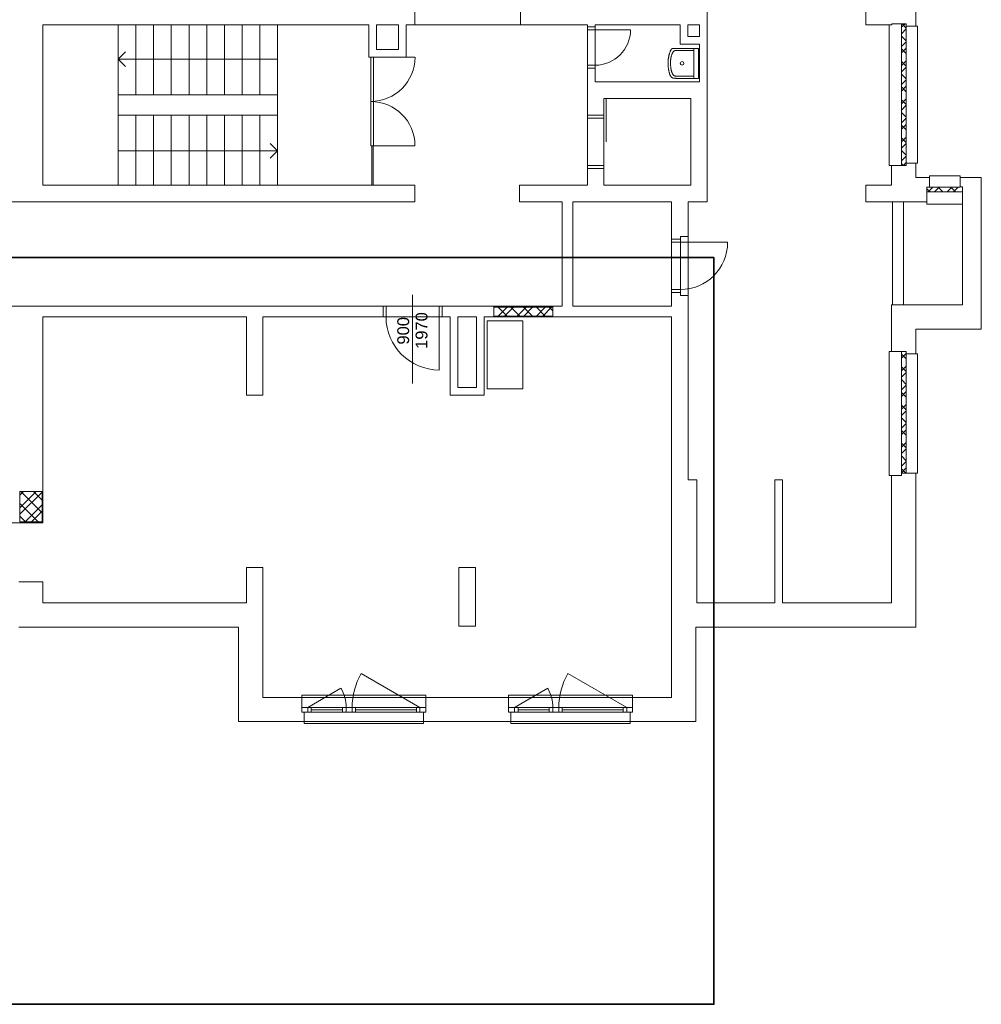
# Model space of a CAD drawing. Extents: x 1911006 to 2186114, y 709265 to 747216.
# Tile 651 of 656: x 1944577 to 1945798, y 735582 to 736833. Entities that reach past the tile are written whole.
import ezdxf

# ---------------------------------------------------------------- set-up
doc = ezdxf.new("R2010")
doc.units = 0
doc.header["$LTSCALE"] = 500
doc.header["$MEASUREMENT"] = 0
doc.layers.add('!_A_01_TENKÁ', color=8, linetype='CONTINUOUS', lineweight=13)
doc.layers.add('!_A_02_HRUBÁ', color=255, linetype='CONTINUOUS', lineweight=35)
doc.styles.add('Arial', font='arial.ttf', dxfattribs={"width": 0.7, "height": 200})

msp = doc.modelspace()

# ---------------------------------------------------------------- linework, layer by layer
at = {"layer": '!_A_01_TENKÁ', "color": 7}
for p, q in [((1945079, 736826.7), (1945079, 736957.2)), ((1945715, 736824.8), (1945715, 736905.8)), ((1945212.9, 736847.7), (1945212.9, 736826.7)), ((1945450.3, 736601.7), (1945450.3, 736847.7)), ((1945651.6, 736847.7), (1945651.6, 736826.7)), ((1945684.6, 736826.7), (1945684.6, 736827.8)), ((1945684.6, 736827.8), (1945703, 736827.8)), ((1945697, 736823.4), (1945701.5, 736827.8)), ((1945697, 736647.8), (1945697, 736827.8)), ((1945703, 736822.4), (1945697.6, 736827.8)), ((1945703, 736827.8), (1945703, 736824.8)), ((1944606.5, 736622.7), (1944606.5, 736826.7)), ((1944606.5, 736826.7), (1945020.5, 736826.7)), ((1944702.1, 736737.8), (1944702.1, 736826.7)), ((1944702.1, 736737.8), (1944702.1, 736826.7)), ((1944724.6, 736737.8), (1944724.6, 736826.7)), ((1944724.6, 736737.8), (1944724.6, 736826.7)), ((1944747.1, 736737.8), (1944747.1, 736826.7)), ((1944747.1, 736737.8), (1944747.1, 736826.7)), ((1944769.6, 736737.8), (1944769.6, 736826.7)), ((1944769.6, 736737.8), (1944769.6, 736826.7)), ((1944792.1, 736737.8), (1944792.1, 736826.7)), ((1944792.1, 736737.8), (1944792.1, 736826.7)), ((1944814.6, 736737.8), (1944814.6, 736826.7)), ((1944814.6, 736737.8), (1944814.6, 736826.7)), ((1944837.1, 736737.8), (1944837.1, 736826.7)), ((1944837.1, 736737.8), (1944837.1, 736826.7)), ((1944859.6, 736737.8), (1944859.6, 736826.7)), ((1944859.6, 736737.8), (1944859.6, 736826.7)), ((1944882.1, 736737.8), (1944882.1, 736826.7)), ((1944882.1, 736737.8), (1944882.1, 736826.7)), ((1944904.6, 736826.7), (1944904.6, 736622.7)), ((1945020.5, 736826.7), (1945020.5, 736785.5)), ((1945030.3, 736795.2), (1945030.3, 736826.7)), ((1945030.3, 736826.7), (1945058, 736826.7)), ((1945058, 736826.7), (1945058, 736795.2)), ((1945067.8, 736785.5), (1945067.8, 736826.7)), ((1945067.8, 736826.7), (1945079, 736826.7)), ((1945212.9, 736826.7), (1945079, 736826.7)), ((1945212.9, 736826.7), (1945298, 736826.7)), ((1945298, 736826.7), (1945298, 736824.1)), ((1945298, 736820.3), (1945298, 736824.1)), ((1945298, 736824.1), (1945307.8, 736824.1)), ((1945298, 736820.3), (1945298, 736775.3)), ((1945307.8, 736820.3), (1945298, 736820.3)), ((1945307.8, 736824.1), (1945307.8, 736826.7)), ((1945307.8, 736826.7), (1945415.8, 736826.7)), ((1945307.8, 736824.1), (1945307.8, 736820.3)), ((1945307.8, 736820.3), (1945352.8, 736820.3)), ((1945307.8, 736820.3), (1945307.8, 736775.3)), ((1945415.8, 736826.7), (1945415.8, 736802)), ((1945425.5, 736811.7), (1945425.5, 736826.7)), ((1945425.5, 736826.7), (1945440.5, 736826.7)), ((1945440.5, 736826.7), (1945440.5, 736811.7)), ((1945651.6, 736826.7), (1945684.6, 736826.7)), ((1945681.3, 736826.7), (1945681.3, 736647.8)), ((1945697, 736815.3), (1945703, 736821.3)), ((1945703, 736824.8), (1945703, 736650.8)), ((1945703, 736824.8), (1945715, 736824.8)), ((1945717.3, 736824.8), (1945715, 736824.8)), ((1945717.3, 736650.8), (1945717.3, 736824.8)), ((1945415.8, 736802), (1945440.5, 736802)), ((1945440.5, 736811.7), (1945425.5, 736811.7)), ((1945440.5, 736802), (1945440.5, 736754)), ((1945703, 736806.2), (1945697, 736812.2)), ((1945697, 736799.1), (1945703, 736805.1)), ((1944702.1, 736782.8), (1944711.5, 736792.2)), ((1945058, 736795.2), (1945030.3, 736795.2)), ((1945433.3, 736796), (1945433.3, 736759.5)), ((1945439, 736758.5), (1945439, 736796.7)), ((1945697, 736791), (1945703, 736797)), ((1945703, 736790.1), (1945697, 736796.1)), ((1944724.6, 736782.8), (1944702.1, 736782.8)), ((1944702.1, 736782.8), (1944711.5, 736773.5)), ((1944747.1, 736782.8), (1944724.6, 736782.8)), ((1944769.6, 736782.8), (1944747.1, 736782.8)), ((1944792.1, 736782.8), (1944769.6, 736782.8)), ((1944814.6, 736782.8), (1944792.1, 736782.8)), ((1944837.1, 736782.8), (1944814.6, 736782.8)), ((1944859.6, 736782.8), (1944837.1, 736782.8)), ((1944882.1, 736782.8), (1944859.6, 736782.8)), ((1944904.6, 736782.8), (1944882.1, 736782.8)), ((1945020.5, 736785.5), (1945067.8, 736785.5)), ((1945022.8, 736673), (1945022.8, 736785.5)), ((1945026.5, 736785.5), (1945026.5, 736673)), ((1945067.8, 736785.5), (1945079, 736785.5)), ((1945697, 736774.9), (1945703, 736780.9)), ((1945703, 736773.9), (1945697, 736779.9)), ((1945298, 736775.3), (1945298, 736771.6)), ((1945307.8, 736775.3), (1945298, 736775.3)), ((1945307.8, 736771.6), (1945298, 736771.6)), ((1945298, 736771.6), (1945298, 736711.6)), ((1945307.8, 736771.6), (1945307.8, 736775.3)), ((1945307.8, 736754), (1945307.8, 736771.6)), ((1945697, 736766.8), (1945703, 736772.8)), ((1945440.5, 736754), (1945307.8, 736754)), ((1945703, 736757.8), (1945697, 736763.8)), ((1945697, 736750.6), (1945703, 736756.6)), ((1945697, 736742.5), (1945703, 736748.5)), ((1945703, 736741.6), (1945697, 736747.6)), ((1944702.1, 736711.6), (1944702.1, 736737.8)), ((1944724.6, 736737.8), (1944702.1, 736737.8)), ((1944747.1, 736737.8), (1944724.6, 736737.8)), ((1944769.6, 736737.8), (1944747.1, 736737.8)), ((1944792.1, 736737.8), (1944769.6, 736737.8)), ((1944814.6, 736737.8), (1944792.1, 736737.8)), ((1944837.1, 736737.8), (1944814.6, 736737.8)), ((1944859.6, 736737.8), (1944837.1, 736737.8)), ((1944882.1, 736737.8), (1944859.6, 736737.8)), ((1944904.6, 736737.8), (1944882.1, 736737.8)), ((1945319, 736711.6), (1945319, 736733)), ((1945319, 736733), (1945429.3, 736733)), ((1945322, 736733), (1945322, 736677.8)), ((1945429.3, 736733), (1945429.3, 736622.7)), ((1945697, 736726.4), (1945703, 736732.4)), ((1945703, 736725.4), (1945697, 736731.4)), ((1945697, 736718.3), (1945703, 736724.3)), ((1945703, 736709.3), (1945697, 736715.3)), ((1944702.1, 736711.6), (1944702.1, 736622.7)), ((1944702.1, 736711.6), (1944724.6, 736711.6)), ((1944702.1, 736711.6), (1944702.1, 736622.7)), ((1944724.6, 736711.6), (1944747.1, 736711.6)), ((1944724.6, 736711.6), (1944724.6, 736622.7)), ((1944724.6, 736711.6), (1944724.6, 736622.7)), ((1944747.1, 736711.6), (1944769.6, 736711.6)), ((1944747.1, 736711.6), (1944747.1, 736622.7)), ((1944747.1, 736711.6), (1944747.1, 736622.7)), ((1944769.6, 736711.6), (1944792.1, 736711.6)), ((1944769.6, 736711.6), (1944769.6, 736622.7)), ((1944769.6, 736711.6), (1944769.6, 736622.7)), ((1944792.1, 736711.6), (1944814.6, 736711.6)), ((1944792.1, 736711.6), (1944792.1, 736622.7)), ((1944792.1, 736711.6), (1944792.1, 736622.7)), ((1944814.6, 736711.6), (1944837.1, 736711.6)), ((1944814.6, 736711.6), (1944814.6, 736622.7)), ((1944814.6, 736711.6), (1944814.6, 736622.7)), ((1944837.1, 736711.6), (1944859.6, 736711.6)), ((1944837.1, 736711.6), (1944837.1, 736622.7)), ((1944837.1, 736711.6), (1944837.1, 736622.7)), ((1944859.6, 736711.6), (1944882.1, 736711.6)), ((1944859.6, 736711.6), (1944859.6, 736622.7)), ((1944859.6, 736711.6), (1944859.6, 736622.7)), ((1944882.1, 736711.6), (1944904.6, 736711.6)), ((1944882.1, 736711.6), (1944882.1, 736622.7)), ((1944882.1, 736711.6), (1944882.1, 736622.7)), ((1944904.6, 736711.6), (1944904.6, 736622.7)), ((1945298, 736711.6), (1945298, 736707.8)), ((1945298, 736711.6), (1945319, 736711.6)), ((1945298, 736647.8), (1945298, 736707.8)), ((1945319, 736707.8), (1945298, 736707.8)), ((1945298, 736707.8), (1945319, 736707.8)), ((1945319, 736711.6), (1945319, 736707.8)), ((1945319, 736707.8), (1945319, 736711.6)), ((1945319, 736707.8), (1945319, 736647.8)), ((1945697, 736702.1), (1945703, 736708.1)), ((1945697, 736694), (1945703, 736700)), ((1945703, 736693.1), (1945697, 736699.1)), ((1945697, 736677.9), (1945703, 736683.9)), ((1945703, 736676.9), (1945697, 736682.9)), ((1944702.1, 736666.6), (1944724.6, 736666.6)), ((1944724.6, 736666.6), (1944747.1, 736666.6)), ((1944747.1, 736666.6), (1944769.6, 736666.6)), ((1944769.6, 736666.6), (1944792.1, 736666.6)), ((1944792.1, 736666.6), (1944814.6, 736666.6)), ((1944814.6, 736666.6), (1944837.1, 736666.6)), ((1944837.1, 736666.6), (1944859.6, 736666.6)), ((1944859.6, 736666.6), (1944882.1, 736666.6)), ((1944882.1, 736666.6), (1944904.6, 736666.6)), ((1944904.6, 736666.6), (1944895.3, 736676)), ((1944904.6, 736666.6), (1944895.3, 736657.2)), ((1945026.5, 736673), (1945022.8, 736673)), ((1945022.8, 736673), (1945024.1, 736673)), ((1945024.1, 736673), (1945024.1, 736622.7)), ((1945026, 736673), (1945024.1, 736673)), ((1945026, 736673), (1945079, 736673)), ((1945026, 736622.7), (1945026, 736673)), ((1945697, 736669.8), (1945703, 736675.8)), ((1945703, 736660.8), (1945697, 736666.8)), ((1945697, 736653.6), (1945703, 736659.6)), ((1945298, 736647.8), (1945298, 736644.1)), ((1945319, 736647.8), (1945298, 736647.8)), ((1945319, 736644.1), (1945298, 736644.1)), ((1945298, 736644.1), (1945298, 736622.7)), ((1945319, 736644.1), (1945319, 736647.8)), ((1945319, 736622.7), (1945319, 736644.1)), ((1945681.3, 736647.8), (1945684.3, 736647.8)), ((1945703, 736647.8), (1945684.3, 736647.8)), ((1945684.3, 736647.8), (1945684.3, 736622.7)), ((1945699.8, 736647.8), (1945697, 736650.6)), ((1945699.3, 736647.8), (1945703, 736651.6)), ((1945715, 736650.8), (1945703, 736650.8)), ((1945703, 736650.8), (1945703, 736647.8)), ((1945715, 736650.8), (1945717.3, 736650.8)), ((1945715, 736632.5), (1945715, 736650.8)), ((1945732.3, 736632.5), (1945715, 736632.5)), ((1945771.3, 736634.7), (1945732.3, 736634.7)), ((1945732.3, 736634.7), (1945732.3, 736632.5)), ((1945732.3, 736620.5), (1945732.3, 736632.5)), ((1945771.3, 736632.5), (1945771.3, 736634.7)), ((1945798.3, 736632.5), (1945771.3, 736632.5)), ((1945771.3, 736632.5), (1945771.3, 736620.8)), ((1945798.3, 736440.1), (1945798.3, 736632.5)), ((1945079, 736622.7), (1944606.5, 736622.7)), ((1945079, 736601.7), (1945079, 736622.7)), ((1945298, 736622.7), (1945211.8, 736622.7)), ((1945211.8, 736622.7), (1945211.8, 736601.7)), ((1945429.3, 736622.7), (1945319, 736622.7)), ((1945684.3, 736622.7), (1945651.6, 736622.7)), ((1945651.6, 736622.7), (1945651.6, 736601.7)), ((1945729.3, 736601.7), (1945729.3, 736620.5)), ((1945729.3, 736620.5), (1945732.3, 736620.5)), ((1945733.2, 736614.5), (1945729.3, 736618.4)), ((1945774.3, 736614.5), (1945729.3, 736614.5)), ((1945730.6, 736614.5), (1945736.6, 736620.5)), ((1945732.3, 736620.5), (1945771.3, 736620.5)), ((1945738.7, 736614.5), (1945744.7, 736620.5)), ((1945749.3, 736614.5), (1945743.3, 736620.5)), ((1945754.8, 736614.5), (1945760.8, 736620.5)), ((1945765.5, 736614.5), (1945759.5, 736620.5)), ((1945762.9, 736614.5), (1945768.9, 736620.5)), ((1945771.3, 736620.5), (1945771.3, 736620.8)), ((1945771.3, 736620.8), (1945774.3, 736620.8)), ((1945774.3, 736620.8), (1945774.3, 736470.8)), ((1944304.6, 736601.7), (1945079, 736601.7)), ((1945211.8, 736601.7), (1945266.1, 736601.7)), ((1945266.1, 736601.7), (1945266.1, 736469)), ((1945279.6, 736469), (1945279.6, 736601.7)), ((1945279.6, 736601.7), (1945404.9, 736601.7)), ((1945404.9, 736601.7), (1945404.9, 736554.1)), ((1945425.9, 736557.8), (1945425.9, 736601.7)), ((1945425.9, 736601.7), (1945450.3, 736601.7)), ((1945651.6, 736601.7), (1945729.3, 736601.7)), ((1945685.4, 736470.8), (1945685.4, 736601.7)), ((1945699.5, 736470.8), (1945699.5, 736601.7)), ((1945729.3, 736601.7), (1945729.3, 736598.7)), ((1945729.3, 736598.7), (1945774.3, 736598.7)), ((1945404.9, 736554.1), (1945404.9, 736550.3)), ((1945404.9, 736554.1), (1945416.1, 736554.1)), ((1945416.1, 736554.1), (1945416.1, 736557.8)), ((1945416.1, 736557.8), (1945425.9, 736557.8)), ((1945416.1, 736554.1), (1945416.1, 736550.3)), ((1945425.9, 736557.8), (1945425.9, 736482.8)), ((1945404.9, 736550.3), (1945416.1, 736550.3)), ((1945404.9, 736550.3), (1945404.9, 736490.3)), ((1945416.1, 736550.3), (1945404.9, 736550.3)), ((1945404.9, 736550.3), (1945404.9, 736490.3)), ((1945416.1, 736550.3), (1945476.1, 736550.3)), ((1945416.1, 736550.3), (1945416.1, 736490.3)), ((1945416.1, 736490.3), (1945416.1, 736550.3)), ((1945404.9, 736490.3), (1945416.1, 736490.3)), ((1945404.9, 736490.3), (1945404.9, 736486.6)), ((1945404.9, 736490.3), (1945416.1, 736490.3)), ((1945416.1, 736490.3), (1945416.1, 736486.6)), ((1945076, 736371), (1945076, 736483.5)), ((1945416.1, 736486.6), (1945404.9, 736486.6)), ((1945404.9, 736486.6), (1945404.9, 736469)), ((1945416.1, 736482.8), (1945416.1, 736486.6)), ((1945425.9, 736482.8), (1945416.1, 736482.8)), ((1945425.9, 736248.5), (1945425.9, 736482.8)), ((1945038.5, 736469), (1944470, 736469)), ((1945042.3, 736469), (1945038.5, 736469)), ((1945038.5, 736455.5), (1945038.5, 736469)), ((1945109.8, 736469), (1945042.3, 736469)), ((1945042.3, 736455.5), (1945042.3, 736469)), ((1945109.8, 736469), (1945113.5, 736469)), ((1945109.8, 736455.5), (1945109.8, 736469)), ((1945179.1, 736469), (1945113.5, 736469)), ((1945113.5, 736469), (1945113.5, 736455.5)), ((1945254.1, 736469), (1945179.1, 736469)), ((1945179.1, 736455.5), (1945179.1, 736469)), ((1945179.1, 736467.1), (1945179.8, 736467.8)), ((1945254.1, 736467.8), (1945179.1, 736467.8)), ((1945196, 736456.6), (1945184.7, 736467.8)), ((1945184.8, 736456.6), (1945196, 736467.8)), ((1945192.8, 736456.6), (1945204.1, 736467.8)), ((1945212.1, 736456.6), (1945200.9, 736467.8)), ((1945209, 736456.6), (1945220.3, 736467.8)), ((1945228.3, 736456.6), (1945217, 736467.8)), ((1945217.1, 736456.6), (1945228.3, 736467.8)), ((1945244.4, 736456.6), (1945233.2, 736467.8)), ((1945233.3, 736456.6), (1945244.5, 736467.8)), ((1945241.3, 736456.6), (1945252.6, 736467.8)), ((1945254.1, 736463.1), (1945249.4, 736467.8)), ((1945266.1, 736469), (1945254.1, 736469)), ((1945254.1, 736469), (1945254.1, 736455.5)), ((1945404.9, 736469), (1945279.6, 736469)), ((1945774.3, 736470.8), (1945684.3, 736470.8)), ((1945684.3, 736470.8), (1945684.3, 736411.6)), ((1944606.5, 736233.5), (1944606.5, 736455.5)), ((1944606.5, 736455.5), (1944864.9, 736455.5)), ((1944864.9, 736455.5), (1944864.9, 736356.1)), ((1944885.9, 736356.1), (1944885.9, 736455.5)), ((1944885.9, 736455.5), (1945038.5, 736455.5)), ((1945038.5, 736455.5), (1945042.3, 736455.5)), ((1945109.8, 736455.5), (1945042.3, 736455.5)), ((1945109.8, 736455.5), (1945109.8, 736388)), ((1945113.5, 736455.5), (1945109.8, 736455.5)), ((1945113.5, 736455.5), (1945123.6, 736455.5)), ((1945123.6, 736455.5), (1945123.6, 736356.1)), ((1945133.4, 736365.8), (1945133.4, 736455.5)), ((1945133.4, 736455.5), (1945157.4, 736455.5)), ((1945157.4, 736455.5), (1945157.4, 736365.8)), ((1945167.1, 736356.1), (1945167.1, 736455.5)), ((1945167.1, 736455.5), (1945179.1, 736455.5)), ((1945179.8, 736456.6), (1945179.1, 736457.2)), ((1945254.1, 736456.6), (1945179.1, 736456.6)), ((1945179.1, 736455.5), (1945254.1, 736455.5)), ((1945254.1, 736455.5), (1945404.9, 736455.5)), ((1945404.9, 736455.5), (1945404.9, 735972.1)), ((1945170.9, 736364.3), (1945170.9, 736450.6)), ((1945170.9, 736450.6), (1945215.9, 736450.6)), ((1945215.9, 736450.6), (1945215.9, 736364.3)), ((1945715, 736408.6), (1945715, 736440.1)), ((1945715, 736440.1), (1945798.3, 736440.1)), ((1945684.3, 736411.6), (1945681.3, 736411.6)), ((1945681.3, 736411.6), (1945681.3, 736254.1)), ((1945684.3, 736411.6), (1945703, 736411.6)), ((1945697, 736411.2), (1945697.4, 736411.6)), ((1945697, 736257.1), (1945697, 736411.6)), ((1945697, 736403.1), (1945703, 736409.1)), ((1945703, 736402.1), (1945697, 736408.1)), ((1945703, 736411.6), (1945703, 736408.6)), ((1945703, 736408.6), (1945703, 736257.1)), ((1945703, 736408.6), (1945715, 736408.6)), ((1945717.3, 736408.6), (1945715, 736408.6)), ((1945717.3, 736257.1), (1945717.3, 736408.6)), ((1945697, 736386.9), (1945703, 736392.9)), ((1945703, 736386), (1945697, 736392)), ((1945697, 736378.8), (1945703, 736384.8)), ((1945157.4, 736365.8), (1945133.4, 736365.8)), ((1945215.9, 736364.3), (1945170.9, 736364.3)), ((1945703, 736369.8), (1945697, 736375.8)), ((1945697, 736362.7), (1945703, 736368.7)), ((1944864.9, 736356.1), (1944885.9, 736356.1)), ((1945123.6, 736356.1), (1945167.1, 736356.1)), ((1945697, 736354.6), (1945703, 736360.6)), ((1945703, 736353.6), (1945697, 736359.6)), ((1945697, 736338.4), (1945703, 736344.4)), ((1945703, 736337.5), (1945697, 736343.5)), ((1945697, 736330.3), (1945703, 736336.3)), ((1945703, 736321.3), (1945697, 736327.3)), ((1945697, 736314.2), (1945703, 736320.2)), ((1945697, 736306.1), (1945703, 736312.1)), ((1945703, 736305.1), (1945697, 736311.1)), ((1945697, 736289.9), (1945703, 736295.9)), ((1945703, 736289), (1945697, 736295)), ((1945697, 736281.9), (1945703, 736287.9)), ((1945703, 736272.8), (1945697, 736278.8)), ((1945697, 736265.7), (1945703, 736271.7)), ((1945681.3, 736254.1), (1945684.3, 736254.1)), ((1945697, 736254.1), (1945684.3, 736254.1)), ((1945684.3, 736254.1), (1945684.3, 736092.1)), ((1945697, 736257.6), (1945703, 736263.6)), ((1945702.6, 736257.1), (1945697, 736262.7)), ((1945715, 736257.1), (1945697, 736257.1)), ((1945697, 736257.1), (1945697, 736254.1)), ((1945715, 736257.1), (1945717.3, 736257.1)), ((1945715, 736061.3), (1945715, 736257.1)), ((1945437.1, 736248.5), (1945425.9, 736248.5)), ((1945437.1, 736092.1), (1945437.1, 736248.5)), ((1945545.9, 736248.5), (1945536.1, 736248.5)), ((1945536.1, 736248.5), (1945536.1, 736092.1)), ((1945545.9, 736092.1), (1945545.9, 736248.5)), ((1944576.9, 736233.5), (1944606.5, 736233.5)), ((1944577.3, 736212.8), (1944597.9, 736233.5)), ((1944577.3, 736229), (1944581.8, 736233.5)), ((1944577.3, 736195.2), (1944577.3, 736233.5)), ((1944577.3, 736204.7), (1944605.4, 736232.8)), ((1944605.4, 736206.6), (1944578.5, 736233.5)), ((1944605.4, 736222.8), (1944594.7, 736233.5)), ((1944605.4, 736195.2), (1944605.4, 736233.5)), ((1944606.5, 736194.1), (1944606.5, 736233.5)), ((1944600.6, 736195.2), (1944577.3, 736218.6)), ((1944583.9, 736195.2), (1944605.4, 736216.7)), ((1944584.4, 736195.2), (1944577.3, 736202.4)), ((1944592, 736195.2), (1944605.4, 736208.6)), ((1944567.1, 736194.1), (1944606.5, 736194.1)), ((1944577.3, 736195.2), (1944605.4, 736195.2)), ((1944885.9, 736137.1), (1944864.9, 736137.1)), ((1944864.9, 736137.1), (1944864.9, 736092.1)), ((1944885.9, 735972.1), (1944885.9, 736137.1)), ((1945155.9, 736137.1), (1945134.9, 736137.1)), ((1945134.9, 736137.1), (1945134.9, 736062.8)), ((1945155.9, 736062.8), (1945155.9, 736137.1)), ((1944606.5, 736119.1), (1944576.1, 736119.1)), ((1944606.5, 736092.1), (1944606.5, 736119.1)), ((1944864.9, 736092.1), (1944606.5, 736092.1)), ((1945536.1, 736092.1), (1945437.1, 736092.1)), ((1945684.3, 736092.1), (1945545.9, 736092.1)), ((1944576.1, 736061.3), (1944855.1, 736061.3)), ((1944855.1, 736061.3), (1944855.1, 735941.3)), ((1945134.9, 736062.8), (1945155.9, 736062.8)), ((1945435.6, 735941.3), (1945435.6, 736061.3)), ((1945435.6, 736061.3), (1945715, 736061.3)), ((1945085.4, 735959.3), (1945010.7, 736002.5)), ((1945347.9, 735959.3), (1945273.2, 736002.5)), ((1944942.9, 735959.3), (1944985.1, 735983.7)), ((1945205.4, 735959.3), (1945247.6, 735983.7)), ((1944935.4, 735972.1), (1944885.9, 735972.1)), ((1945092.9, 735975.1), (1944935.4, 735975.1)), ((1944935.4, 735975.1), (1944935.4, 735972.1)), ((1944935.4, 735972.1), (1945092.9, 735972.1)), ((1944935.4, 735953.3), (1944935.4, 735972.1)), ((1945092.9, 735972.1), (1945092.9, 735975.1)), ((1945197.9, 735972.1), (1945092.9, 735972.1)), ((1945092.9, 735972.1), (1945092.9, 735953.3)), ((1945355.4, 735975.1), (1945197.9, 735975.1)), ((1945197.9, 735975.1), (1945197.9, 735972.1)), ((1945197.9, 735972.1), (1945355.4, 735972.1)), ((1945197.9, 735953.3), (1945197.9, 735972.1)), ((1945355.4, 735972.1), (1945355.4, 735975.1)), ((1945404.9, 735972.1), (1945355.4, 735972.1)), ((1945355.4, 735972.1), (1945355.4, 735953.3)), ((1944935.4, 735959.3), (1945092.9, 735959.3)), ((1944938.4, 735953.3), (1944935.4, 735953.3)), ((1945089.9, 735953.3), (1944938.4, 735953.3)), ((1944938.4, 735941.3), (1944938.4, 735953.3)), ((1944942.9, 735959.3), (1944942.9, 735953.3)), ((1944947.4, 735953.3), (1944947.4, 735959.3)), ((1944947.4, 735956.3), (1944987.1, 735956.3)), ((1944987.1, 735953.3), (1944987.1, 735959.3)), ((1944991.6, 735953.3), (1944991.6, 735959.3)), ((1944999.1, 735959.3), (1944999.1, 735953.3)), ((1945003.6, 735953.3), (1945003.6, 735959.3)), ((1945003.6, 735956.3), (1945080.9, 735956.3)), ((1945080.9, 735953.3), (1945080.9, 735959.3)), ((1945085.4, 735953.3), (1945085.4, 735959.3)), ((1945089.9, 735953.3), (1945089.9, 735941.3)), ((1945092.9, 735953.3), (1945089.9, 735953.3)), ((1945197.9, 735959.3), (1945355.4, 735959.3)), ((1945200.9, 735953.3), (1945197.9, 735953.3)), ((1945352.4, 735953.3), (1945200.9, 735953.3)), ((1945200.9, 735941.3), (1945200.9, 735953.3)), ((1945205.4, 735959.3), (1945205.4, 735953.3)), ((1945209.9, 735953.3), (1945209.9, 735959.3)), ((1945209.9, 735956.3), (1945249.6, 735956.3)), ((1945249.6, 735953.3), (1945249.6, 735959.3)), ((1945254.1, 735953.3), (1945254.1, 735959.3)), ((1945261.6, 735959.3), (1945261.6, 735953.3)), ((1945266.1, 735953.3), (1945266.1, 735959.3)), ((1945266.1, 735956.3), (1945343.4, 735956.3)), ((1945343.4, 735953.3), (1945343.4, 735959.3)), ((1945347.9, 735953.3), (1945347.9, 735959.3)), ((1945352.4, 735953.3), (1945352.4, 735941.3)), ((1945355.4, 735953.3), (1945352.4, 735953.3)), ((1944855.1, 735941.3), (1944938.4, 735941.3)), ((1944938.4, 735941.3), (1945089.9, 735941.3)), ((1944938.4, 735941.3), (1944938.4, 735939.1)), ((1944938.4, 735939.1), (1945089.9, 735939.1)), ((1945089.9, 735939.1), (1945089.9, 735941.3)), ((1945089.9, 735941.3), (1945200.9, 735941.3)), ((1945200.9, 735941.3), (1945352.4, 735941.3)), ((1945200.9, 735941.3), (1945200.9, 735939.1)), ((1945200.9, 735939.1), (1945352.4, 735939.1)), ((1945352.4, 735939.1), (1945352.4, 735941.3)), ((1945352.4, 735941.3), (1945435.6, 735941.3))]:
    msp.add_line(p, q, dxfattribs=at)
msp.add_circle((1945418.3, 736777.6), 2.25, dxfattribs=at)
for centre, radius, start, end in [((1945307.8, 736820.3), 45, 270, 0), ((1945434, 736796), 0.7, 90, 180), ((1945022.8, 736785.5), 56.3, 270, 0), ((1945434.4, 736759.5), 1.05, 180, 270), ((1945022.8, 736673), 56.2, 0, 90), ((1945416.1, 736550.3), 60, 270, 0), ((1945109.8, 736455.5), 67.5, 180, 270), ((1945085.4, 735959.3), 86.2, 150, 180), ((1945347.9, 735959.3), 86.2, 150, 180), ((1944942.9, 735959.3), 48.8, 0, 30), ((1945205.4, 735959.3), 48.8, 0, 30)]:
    msp.add_arc(centre, radius, start, end, dxfattribs=at)
for points, knots in [([(1945439, 736796.7), (1945436.8, 736796.7), (1945433.6, 736796.7), (1945429.8, 736796.7), (1945426.3, 736796.7), (1945422.5, 736796.7), (1945418.6, 736796.7), (1945415.4, 736796.7), (1945412.8, 736796.7), (1945410.7, 736796.6), (1945409.1, 736796.6), (1945407.9, 736796.6), (1945407, 736796.5), (1945406.5, 736796.5), (1945406.2, 736796.4), (1945406, 736796.4), (1945405.9, 736796.3), (1945405.8, 736796.3), (1945405.6, 736796.3), (1945405.5, 736796.2), (1945405.5, 736796.2), (1945405.4, 736796.2), (1945405.4, 736796.1), (1945405.3, 736796.1), (1945405.3, 736796.1), (1945405.2, 736796.1), (1945405.2, 736796), (1945405.1, 736796), (1945405.1, 736796), (1945405.1, 736796), (1945405, 736795.9), (1945405, 736795.8), (1945404.8, 736795.7), (1945404.7, 736795.5), (1945404.5, 736795.3), (1945404.3, 736795), (1945404.1, 736794.6), (1945403.7, 736794), (1945403.2, 736792.9), (1945402.7, 736791.5), (1945402.2, 736790.1), (1945401.8, 736788.8), (1945401.6, 736787.6), (1945401.3, 736786.3), (1945401.1, 736785.1), (1945401, 736784.3), (1945400.8, 736783.6), (1945400.7, 736782.9), (1945400.6, 736782.2), (1945400.5, 736781.5), (1945400.5, 736780.7), (1945400.4, 736779.8), (1945400.4, 736778.9), (1945400.4, 736778), (1945400.4, 736777), (1945400.4, 736776), (1945400.5, 736775.1), (1945400.6, 736773.8), (1945400.7, 736772.5), (1945400.9, 736771.2), (1945401, 736770.3), (1945401.2, 736769.4), (1945401.4, 736768.4), (1945401.6, 736767.5), (1945401.8, 736766.6), (1945402, 736765.8), (1945402.2, 736765), (1945402.4, 736764.3), (1945402.5, 736763.7), (1945402.7, 736763.3), (1945402.8, 736763.1), (1945403, 736762.8), (1945403.1, 736762.5), (1945403.3, 736762.2), (1945403.5, 736761.9), (1945403.7, 736761.6), (1945403.8, 736761.3), (1945403.9, 736761.2), (1945404, 736761), (1945404.2, 736760.8), (1945404.3, 736760.6), (1945404.5, 736760.4), (1945404.7, 736760.2), (1945404.9, 736760), (1945405, 736759.8), (1945405.2, 736759.7), (1945405.3, 736759.7), (1945405.3, 736759.6), (1945405.4, 736759.6), (1945405.4, 736759.5), (1945405.5, 736759.5), (1945405.6, 736759.4), (1945405.7, 736759.4), (1945405.8, 736759.3), (1945405.8, 736759.3), (1945405.9, 736759.3), (1945406, 736759.2), (1945406.1, 736759.2), (1945406.3, 736759.1), (1945406.4, 736759), (1945406.6, 736758.9), (1945406.8, 736758.9), (1945407.2, 736758.8), (1945407.9, 736758.7), (1945408.9, 736758.6), (1945409.8, 736758.6), (1945410.9, 736758.6), (1945412.3, 736758.5), (1945413.9, 736758.5), (1945415.6, 736758.5), (1945417.6, 736758.5), (1945419.7, 736758.5), (1945422.1, 736758.5), (1945424.5, 736758.5), (1945427.2, 736758.5), (1945429.9, 736758.5), (1945432.8, 736758.5), (1945435.9, 736758.5), (1945438, 736758.5), (1945439, 736758.5)], [0, 0, 0, 0, 0.012048, 0.018072, 0.024096, 0.036145, 0.048193, 0.060241, 0.072289, 0.084337, 0.096386, 0.108434, 0.120482, 0.13253, 0.138554, 0.144578, 0.14759, 0.150602, 0.156627, 0.162651, 0.165663, 0.167169, 0.168675, 0.170181, 0.171687, 0.174699, 0.177711, 0.179217, 0.180723, 0.182229, 0.183735, 0.186747, 0.192771, 0.198795, 0.204819, 0.210843, 0.216867, 0.228916, 0.240964, 0.26506, 0.289157, 0.301205, 0.313253, 0.337349, 0.349398, 0.361446, 0.373494, 0.385542, 0.39759, 0.409639, 0.421687, 0.433735, 0.445783, 0.457831, 0.46988, 0.481928, 0.493976, 0.506024, 0.53012, 0.542169, 0.554217, 0.566265, 0.578313, 0.590361, 0.60241, 0.614458, 0.626506, 0.638554, 0.650602, 0.656627, 0.662651, 0.668675, 0.674699, 0.680723, 0.686747, 0.692771, 0.695783, 0.698795, 0.701807, 0.704819, 0.707831, 0.710843, 0.716867, 0.722892, 0.725904, 0.728916, 0.731928, 0.733434, 0.73494, 0.736446, 0.737952, 0.740964, 0.743976, 0.746988, 0.748494, 0.75, 0.753012, 0.759036, 0.76506, 0.771084, 0.777108, 0.783133, 0.795181, 0.819277, 0.831325, 0.843373, 0.855422, 0.86747, 0.879518, 0.891566, 0.903614, 0.915663, 0.927711, 0.939759, 0.951807, 0.963855, 0.975904, 0.987952, 1, 1, 1, 1]), ([(1945433.3, 736761.3), (1945432.8, 736761.3), (1945431.8, 736761.3), (1945430.2, 736761.3), (1945428.9, 736761.3), (1945427.9, 736761.3), (1945427.1, 736761.3), (1945426.3, 736761.3), (1945425.5, 736761.3), (1945424.7, 736761.3), (1945424, 736761.3), (1945423.2, 736761.3), (1945422.4, 736761.3), (1945421.7, 736761.3), (1945421.2, 736761.3), (1945420.8, 736761.3), (1945420.4, 736761.3), (1945419.9, 736761.3), (1945419.3, 736761.3), (1945418.6, 736761.3), (1945418.1, 736761.3), (1945417.7, 736761.3), (1945417.3, 736761.3), (1945416.7, 736761.3), (1945416, 736761.3), (1945415.4, 736761.3), (1945414.8, 736761.3), (1945414.4, 736761.3), (1945414.1, 736761.3), (1945413.6, 736761.3), (1945413, 736761.3), (1945412.4, 736761.4), (1945411.9, 736761.4), (1945411.5, 736761.4), (1945411.1, 736761.4), (1945410.6, 736761.4), (1945409.9, 736761.4), (1945409.2, 736761.5), (1945408.7, 736761.7), (1945408.4, 736761.8), (1945408.1, 736762), (1945407.7, 736762.2), (1945407.2, 736762.8), (1945406.7, 736763.5), (1945406.3, 736764.1), (1945406, 736764.6), (1945405.8, 736765), (1945405.6, 736765.5), (1945405.3, 736766.1), (1945405.1, 736766.9), (1945404.8, 736767.7), (1945404.6, 736768.4), (1945404.5, 736769), (1945404.4, 736769.5), (1945404.3, 736769.9), (1945404.2, 736770.3), (1945404.2, 736770.8), (1945404.1, 736771.5), (1945404, 736772.3), (1945403.9, 736773.3), (1945403.7, 736774.6), (1945403.7, 736775.9), (1945403.6, 736776.9), (1945403.6, 736777.7), (1945403.6, 736778.5), (1945403.6, 736779.3), (1945403.7, 736780.1), (1945403.7, 736780.8), (1945403.7, 736781.6), (1945403.8, 736782.4), (1945403.9, 736783.2), (1945404, 736783.9), (1945404.1, 736784.6), (1945404.2, 736785.1), (1945404.3, 736785.4), (1945404.4, 736785.8), (1945404.5, 736786.3), (1945404.8, 736787.2), (1945405.1, 736788.2), (1945405.4, 736789.1), (1945405.7, 736789.7), (1945405.9, 736790.3), (1945406.2, 736790.9), (1945406.4, 736791.3), (1945406.6, 736791.7), (1945406.9, 736792.1), (1945407.1, 736792.5), (1945407.5, 736792.9), (1945407.9, 736793.3), (1945408.2, 736793.5), (1945408.4, 736793.6), (1945408.7, 736793.7), (1945409, 736793.7), (1945409.4, 736793.8), (1945409.9, 736793.9), (1945410.5, 736793.9), (1945411.1, 736793.9), (1945411.5, 736793.9), (1945411.9, 736793.9), (1945412.4, 736793.9), (1945413.1, 736793.9), (1945413.6, 736793.9), (1945414.1, 736793.9), (1945414.5, 736793.9), (1945414.9, 736793.9), (1945415.4, 736793.9), (1945416.1, 736793.9), (1945416.9, 736793.9), (1945417.7, 736793.9), (1945418.5, 736793.9), (1945419.2, 736793.9), (1945420, 736793.9), (1945420.8, 736793.9), (1945421.6, 736793.9), (1945422.4, 736793.9), (1945423.1, 736793.9), (1945423.9, 736793.9), (1945424.7, 736793.9), (1945425.5, 736793.9), (1945426.3, 736793.9), (1945427, 736793.9), (1945427.8, 736793.9), (1945428.9, 736793.9), (1945430.7, 736793.9), (1945432.3, 736793.9), (1945433.3, 736793.9)], [-1, -1, -1, -1, -0.981481, -0.962963, -0.944444, -0.935185, -0.925926, -0.916667, -0.907407, -0.898148, -0.888889, -0.87963, -0.87037, -0.861111, -0.856481, -0.851852, -0.847222, -0.842593, -0.833333, -0.824074, -0.819444, -0.814815, -0.810185, -0.805556, -0.796296, -0.787037, -0.782407, -0.777778, -0.773148, -0.768519, -0.759259, -0.75, -0.74537, -0.740741, -0.736111, -0.731481, -0.722222, -0.712963, -0.708333, -0.703704, -0.699074, -0.694444, -0.685185, -0.675926, -0.666667, -0.657407, -0.652778, -0.648148, -0.638889, -0.62963, -0.62037, -0.611111, -0.601852, -0.597222, -0.592593, -0.587963, -0.583333, -0.574074, -0.564815, -0.555556, -0.537037, -0.518519, -0.509259, -0.5, -0.490741, -0.481481, -0.472222, -0.462963, -0.453704, -0.444444, -0.435185, -0.425926, -0.416667, -0.412037, -0.407407, -0.402778, -0.398148, -0.388889, -0.37037, -0.361111, -0.351852, -0.342593, -0.337963, -0.333333, -0.328704, -0.324074, -0.319444, -0.314815, -0.305556, -0.300926, -0.296296, -0.291667, -0.287037, -0.282407, -0.277778, -0.268519, -0.263889, -0.259259, -0.25463, -0.25, -0.240741, -0.231481, -0.226852, -0.222222, -0.217593, -0.212963, -0.203704, -0.194444, -0.185185, -0.175926, -0.166667, -0.157407, -0.148148, -0.138889, -0.12963, -0.12037, -0.111111, -0.101852, -0.092593, -0.083333, -0.074074, -0.064815, -0.055556, -0.037037, 0, 0, 0, 0])]:
    msp.add_open_spline(points, degree=3, knots=knots, dxfattribs=at)
at = {"layer": '!_A_02_HRUBÁ', "color": 1}
msp.add_lwpolyline([(1943313.5, 735582.2), (1945458.6, 735582.2), (1945458.6, 736530.8), (1943313.5, 736530.8)], close=True, dxfattribs=at)

# ---------------------------------------------------------------- texts
at = {"layer": '!_A_01_TENKÁ', "color": 7, "style": 'Arial'}
for s, p in [('900', (1945071.6, 736420.4)), ('1970', (1945094.9, 736414.9))]:
    msp.add_text(s, height=15, rotation=90, dxfattribs=at).set_placement(p)

doc.saveas('drawing.dxf')
